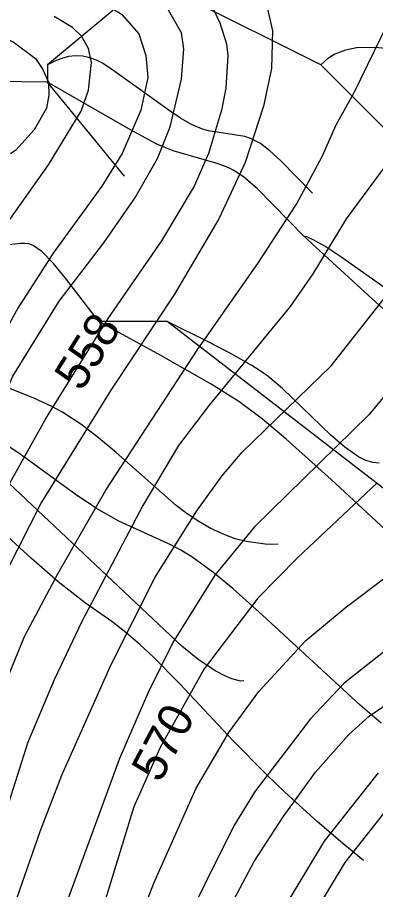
# Model space of a CAD drawing. Extents: x -709584 to -702006, y -1161789 to -1157496.
# Drawn here: x -709005.8 to -708901, y -1160488 to -1160233.1 of the extents above; entities that cross this region are included whole.
import ezdxf

# ---------------------------------------------------------------- set-up
doc = ezdxf.new("R2010")
doc.units = 0
for name, color, linetype in [('120_vrstevnice hlavní', 7, 'Continuous'), ('121_vrstevnice hlavní_popis', 7, 'Continuous'), ('122_vrstevnice základní', 7, 'Continuous'), ('411_akumulovaný odtok', 7, 'Continuous')]:
    doc.layers.add(name, color=color, linetype=linetype)

msp = doc.modelspace()

# ---------------------------------------------------------------- linework, layer by layer
at = {"layer": '120_vrstevnice hlavní'}
for points in [[(-709159.01, -1160076.75), (-709152.93, -1160116.09), (-709147.72, -1160140.68), (-709144.69, -1160150.52), (-709140.78, -1160160.36), (-709135, -1160170.19), (-709124.87, -1160181.04), (-709118.65, -1160186.68), (-709113.3, -1160190.59), (-709107.37, -1160193.91), (-709087.26, -1160200.28), (-709068.75, -1160205.05), (-709054.86, -1160207.65), (-709027.09, -1160210.26), (-709017.83, -1160210.4), (-708985.15, -1160212.86), (-708949.01, -1160217.35), (-708937.99, -1160220.82), (-708933.36, -1160227.04), (-708931.19, -1160237.02), (-708931.48, -1160248.01), (-708933.8, -1160259)], [(-709010.31, -1160238.75), (-709006.98, -1160240.2), (-709000.48, -1160245.12), (-708998.31, -1160248.3), (-708996.72, -1160252.06), (-708996.57, -1160255.82), (-708997.3, -1160259.58), (-709000.91, -1160265.95), (-709006.26, -1160271.88), (-709007.77, -1160273.01)], [(-708933.8, -1160259), (-708939.15, -1160275.49), (-708946.81, -1160291.98), (-708959.83, -1160313.97), (-708978.49, -1160342.03), (-708998.74, -1160374.72), (-709009.3, -1160395.55), (-709016.24, -1160411.17), (-709024.05, -1160432), (-709033.89, -1160464.98), (-709041.99, -1160486.96), (-709054.57, -1160514.45)], [(-708900.53, -1160369.08), (-708923.82, -1160391.06), (-708935.39, -1160402.78), (-708951.15, -1160423.46), (-708964.03, -1160446.46), (-708971.69, -1160463.82), (-708983.7, -1160502.87)], [(-708953.61, -1160577.8), (-708948.12, -1160558.13), (-708942.04, -1160543.37), (-708928.73, -1160514.45), (-708918.75, -1160494.77), (-708909.93, -1160480.02), (-708897.92, -1160464.83)]]:
    msp.add_lwpolyline(points, dxfattribs=at)
at = {"layer": '122_vrstevnice základní'}
for points in [[(-709190.68, -1160068.65), (-709189.09, -1160098.74), (-709188.08, -1160108), (-709183.74, -1160133.45), (-709175.79, -1160158.91), (-709165.95, -1160179.74), (-709152.79, -1160197.38), (-709149.46, -1160200.71), (-709144.54, -1160205.92), (-709130.51, -1160214.45), (-709116.48, -1160220.53), (-709106.36, -1160224.14), (-709084.08, -1160228.48), (-709057.76, -1160228.63), (-709020.15, -1160225.16), (-709000.24, -1160224.87), (-708987.38, -1160227.56), (-708978.2, -1160230.36), (-708975.31, -1160232.1), (-708970.25, -1160237.89), (-708968.22, -1160244.25), (-708967.64, -1160250.61)], [(-709028.54, -1160216.04), (-709005.4, -1160216.48), (-708972.42, -1160218.21), (-708961.47, -1160220.23), (-708956.18, -1160222.43), (-708951.39, -1160226.34), (-708949.12, -1160229.28), (-708946.6, -1160234.66), (-708944.58, -1160240.78), (-708944.21, -1160244.25), (-708944.79, -1160253.8), (-708946.09, -1160260.16), (-708949.85, -1160272.89), (-708954.05, -1160282.44), (-708963.59, -1160298.35), (-708979.36, -1160321.06), (-708996.86, -1160349.26), (-709013.21, -1160378.19), (-709022.75, -1160398.44), (-709036.78, -1160436.34), (-709045.46, -1160468.16), (-709052.26, -1160487.25), (-709062.09, -1160509.53)], [(-709070.05, -1160497.96), (-709060.5, -1160477.13), (-709052.12, -1160453.98), (-709043.15, -1160423.61), (-709035.48, -1160402.78), (-709033.02, -1160398.15), (-709007.13, -1160337.98), (-708993.53, -1160315.99), (-708980.52, -1160298.93), (-708971.4, -1160285.91), (-708964.75, -1160274.34), (-708961.13, -1160265.08), (-708957.81, -1160251.19), (-708957.08, -1160242.23), (-708957.81, -1160237.6), (-708961.57, -1160230.94)], [(-709094.06, -1160486.96), (-709085.53, -1160471.34), (-709080.61, -1160460.93), (-709072.8, -1160440.1), (-709052.4, -1160377.61), (-709043.73, -1160356.78), (-709033.31, -1160335.09), (-709010.89, -1160296.18), (-708996.72, -1160276.22), (-708987.17, -1160260.45), (-708985, -1160254.38), (-708984.13, -1160246.28), (-708985, -1160242.22), (-708987.03, -1160238.61), (-708989.63, -1160236), (-708994.98, -1160232.82)], [(-709034.18, -1160499.69), (-709027.53, -1160481.18), (-709014.22, -1160439.52), (-709003.66, -1160414.06), (-708993.82, -1160395.55), (-708979.94, -1160371.25), (-708953.03, -1160330.02), (-708935.39, -1160305), (-708924.1, -1160287.64), (-708916.58, -1160273.76), (-708912.53, -1160264.5), (-708907.33, -1160255.24), (-708897.34, -1160234.7)], [(-708967.64, -1160250.61), (-708969.67, -1160260.16), (-708975.16, -1160272.89), (-708981.09, -1160282.44), (-708995.27, -1160301.96), (-709005.68, -1160318.02), (-709022.9, -1160349.26), (-709032.73, -1160369.51), (-709048.06, -1160407.12), (-709064.27, -1160451.96), (-709074.39, -1160477.42), (-709083.36, -1160496.51)], [(-708886.35, -1160260.59), (-708909.64, -1160291.98), (-708919.33, -1160308.04), (-708925.98, -1160317.58), (-708949.71, -1160346.37), (-708958.67, -1160358.23), (-708969.09, -1160375.73), (-708987.03, -1160409.87), (-708994.98, -1160426.65), (-709002.79, -1160445.16), (-709018.56, -1160494.48)], [(-709021.74, -1160535.56), (-708999.03, -1160470.76), (-708992.81, -1160454.56), (-708978.35, -1160422.16), (-708965.47, -1160396.71), (-708953.32, -1160377.32), (-708945.95, -1160367.2), (-708940.02, -1160360.11), (-708913.98, -1160334.94), (-708896.33, -1160312.52)], [(-708889.39, -1160332.92), (-708902.99, -1160349.26), (-708936.4, -1160381.95), (-708947.97, -1160396.13), (-708960.27, -1160415.8), (-708967.64, -1160430.55), (-708975.89, -1160449.65), (-708994.98, -1160501.72)], [(-709005.68, -1160624.66), (-709000.19, -1160606.15), (-708996.14, -1160589.95), (-708990.5, -1160562.18), (-708982.98, -1160534.7), (-708971.26, -1160499.98), (-708965.91, -1160486.09), (-708953.47, -1160458.32), (-708943.92, -1160442.12), (-708935.1, -1160430.12), (-708921.36, -1160415.22), (-708909.93, -1160405.67), (-708894.31, -1160393.81)], [(-708893.15, -1160414.21), (-708910.22, -1160427.66), (-708920.05, -1160438.07), (-708936.26, -1160459.19), (-708942.47, -1160469.32), (-708959.4, -1160503.45)], [(-708944.79, -1160495.35), (-708936.54, -1160479.73), (-708928.01, -1160466.71), (-708918.61, -1160453.7), (-708908.77, -1160442.7), (-708902.84, -1160437.35), (-708884.91, -1160425.05)], [(-708900.24, -1160453.84), (-708916, -1160473.8), (-708932.64, -1160501.28)]]:
    msp.add_lwpolyline(points, dxfattribs=at)
at = {"layer": '411_akumulovaný odtok'}
for p, q in [((-708966.99, -1160222), (-708996.99, -1160247)), ((-708916.99, -1160247), (-708966.99, -1160222)), ((-708996.99, -1160247), (-708996.99, -1160252)), ((-708851.99, -1160312), (-708916.99, -1160247)), ((-708974.49, -1160279.5), (-708996.99, -1160252)), ((-708961.99, -1160322), (-708981.99, -1160322)), ((-708896.99, -1160372), (-708961.99, -1160322))]:
    msp.add_line(p, q, dxfattribs=at)
for points in [[(-708856.99, -1160267), (-708874.33, -1160252.99), (-708879.86, -1160248.81), (-708883.36, -1160246.77), (-708889.45, -1160244.38), (-708893.21, -1160243.2), (-708897.04, -1160242.32), (-708901.07, -1160241.93), (-708906.59, -1160242), (-708909.81, -1160242.63), (-708912.92, -1160243.83), (-708915.07, -1160245.21), (-708916.99, -1160247)], [(-708919.49, -1160284.5), (-708928.79, -1160274.94), (-708931.93, -1160272.06), (-708934.67, -1160269.99), (-708937.57, -1160268.46), (-708939.23, -1160267.94), (-708949.86, -1160266.27), (-708951.59, -1160265.8), (-708954.88, -1160264.39), (-708958.04, -1160262.56), (-708961.13, -1160260.53), (-708977.87, -1160248.53), (-708980.92, -1160246.51), (-708982.62, -1160245.61), (-708984.55, -1160244.89), (-708986.62, -1160244.43), (-708988.75, -1160244.31), (-708990.82, -1160244.56), (-708992.76, -1160245.07), (-708994.45, -1160245.69), (-708996.99, -1160247)], [(-708996.99, -1160252), (-709012.05, -1160251.87), (-709014.89, -1160252.2), (-709016.62, -1160252.77), (-709017.42, -1160253.25), (-709018.89, -1160254.49), (-709020.91, -1160256.73), (-709036.99, -1160277)], [(-708921.99, -1160297), (-708935.65, -1160283.12), (-708939.6, -1160279.71), (-708942.45, -1160277.83), (-708943.93, -1160277.1), (-708947.07, -1160275.92), (-708960.17, -1160272.08), (-708964.95, -1160270.09), (-708972.66, -1160265.98), (-708996.99, -1160252)], [(-708981.99, -1160322), (-708991.73, -1160309.34), (-708995.22, -1160305.05), (-708998.67, -1160301.49), (-709001.13, -1160299.8), (-709002.44, -1160299.31), (-709003.67, -1160299.14), (-709004.96, -1160299.17), (-709008.94, -1160299.67), (-709011.6, -1160299.72), (-709013.05, -1160299.46), (-709017.49, -1160298.14), (-709019.12, -1160297.79), (-709022.54, -1160297.38), (-709031.39, -1160296.78), (-709034.8, -1160296.23), (-709036.42, -1160295.73), (-709039.34, -1160294.17), (-709042.53, -1160291.6), (-709045.89, -1160288.39), (-709051.99, -1160282)], [(-708895.42, -1160321.24), (-708906.49, -1160311.28), (-708921.99, -1160297)], [(-708894.32, -1160314.93), (-708911.42, -1160302.83), (-708915.87, -1160299.96), (-708919.01, -1160298.18), (-708921.12, -1160297.18), (-708921.99, -1160297)], [(-708829.49, -1160484.5), (-708833.73, -1160479.45), (-708839.55, -1160471.82), (-708842.75, -1160467.24), (-708845.88, -1160462.37), (-708848.73, -1160457.38), (-708851.18, -1160452.3), (-708853.08, -1160447.55), (-708858.74, -1160430.38), (-708860.33, -1160426.21), (-708862.12, -1160422.17), (-708864.2, -1160418.29), (-708866.57, -1160414.72), (-708869.22, -1160411.32), (-708875.06, -1160404.83), (-708881.32, -1160398.58), (-708887.76, -1160392.44), (-708913.97, -1160368.14), (-708927.22, -1160356.21), (-708934.04, -1160350.51), (-708941.04, -1160345.36), (-708949.12, -1160340.25), (-708963.77, -1160331.89), (-708981.99, -1160322)], [(-708899.93, -1160363.35), (-708901.75, -1160363.2), (-708903.88, -1160362.57), (-708905.96, -1160361.54), (-708910.03, -1160358.66), (-708914.04, -1160355.14), (-708928.2, -1160341.53), (-708932.53, -1160337.94), (-708934.79, -1160336.34), (-708937.16, -1160334.81), (-708943.02, -1160331.49), (-708949.6, -1160328.08), (-708961.99, -1160322)], [(-708929.49, -1160387), (-708931.32, -1160387.12), (-708933.34, -1160387.03), (-708938.84, -1160386.25), (-708942.04, -1160385.43), (-708945.82, -1160384.04), (-708949.58, -1160382.23), (-708953.18, -1160380.15), (-708956.48, -1160377.92), (-708959.37, -1160375.69), (-708976.92, -1160360.26), (-708982.01, -1160355.97), (-708987.24, -1160351.92), (-708992.74, -1160348.32), (-708995.47, -1160346.86), (-709001.14, -1160344.29), (-709012.81, -1160339.67)], [(-708899.39, -1160439.34), (-708905.49, -1160434.05), (-708934.05, -1160407.81), (-708942.7, -1160400.12), (-708948.61, -1160395.23), (-708954.74, -1160390.77), (-708957.95, -1160388.8), (-708960.89, -1160387.24), (-708976.15, -1160380.31), (-708982.62, -1160376.61), (-708988.86, -1160372.44), (-709005.02, -1160360.69), (-709013.18, -1160355.29), (-709017.29, -1160352.8), (-709021.22, -1160350.62), (-709024.8, -1160348.88), (-709027.87, -1160347.67), (-709029.99, -1160347.07), (-709031.41, -1160346.87), (-709031.99, -1160347)], [(-708939.49, -1160427), (-708940.55, -1160427.05), (-708943.09, -1160426.39), (-708945.28, -1160425.46), (-708947.72, -1160424.14), (-708952.87, -1160420.7), (-708957.66, -1160416.88), (-709031.99, -1160347)], [(-708904.49, -1160479.5), (-708909.96, -1160475.05), (-708917.95, -1160468.2), (-708927.52, -1160459.53), (-708932.89, -1160454.37), (-708942.74, -1160444.38), (-708958.23, -1160427.88), (-708965.99, -1160420.09), (-708969.95, -1160416.39), (-708974.01, -1160412.88), (-708978.19, -1160409.63), (-708985.89, -1160404.29), (-708993.86, -1160398.05), (-709001.63, -1160391.23), (-709017.08, -1160377.17)]]:
    msp.add_lwpolyline(points, dxfattribs=at)

# ---------------------------------------------------------------- texts
at = {"layer": '121_vrstevnice hlavní_popis'}
for s, rotation, p in [('558', 58.0309, (-708987.05, -1160342.72)), ('570', 61.9591, (-708964.05, -1160457.1))]:
    msp.add_text(s, height=10, rotation=rotation, dxfattribs=at).set_placement(p)

doc.saveas('drawing.dxf')
